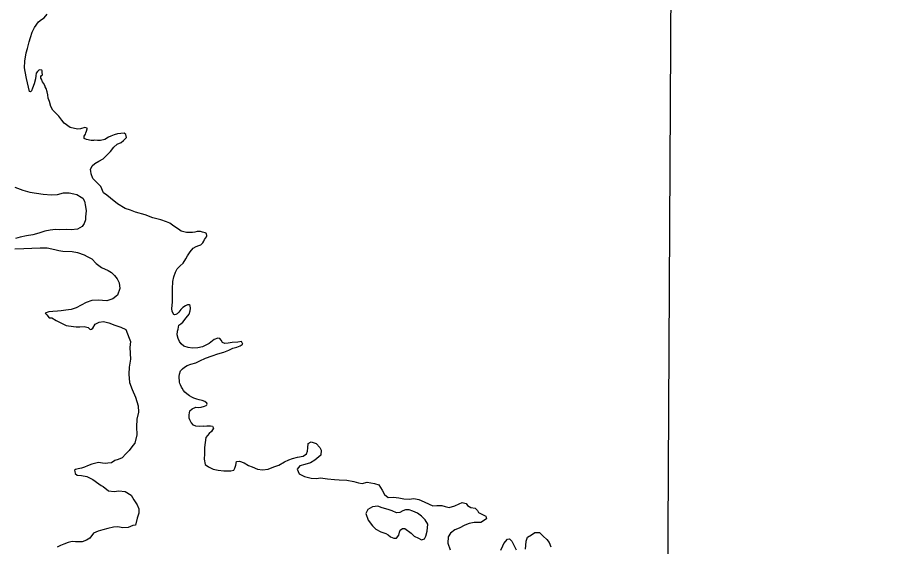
# Model space of a CAD drawing. Extents: x -83719 to 153526, y -11835 to 11446.
# Drawn here: x -3357.6 to -3198.2, y -2617.7 to -2522 of the extents above; entities that cross this region are included whole.
import ezdxf

# ---------------------------------------------------------------- set-up
doc = ezdxf.new("R2010")
doc.units = 0
doc.layers.add('Level 2', color=7, linetype='Continuous')
doc.layers.add('Level 9', color=7, linetype='Continuous')

msp = doc.modelspace()

# ---------------------------------------------------------------- linework, layer by layer
at = {"layer": 'Level 2'}
msp.add_lwpolyline([(-3239.61, -2799.15), (-3239.8, -2779.1), (-3240.47, -2692.05), (-3239.99, -2603.95), (-3239.49, -2515.6), (-3239.82, -2434.49), (-3198.24, -2433.9), (-3199.17, -2396.75)], dxfattribs=at)
at = {"layer": 'Level 9'}
for points in [[(-3353.33, -2533.12), (-3353.43, -2532.95), (-3353.42, -2532.65), (-3353.32, -2532.51), (-3353.16, -2532.35), (-3353.19, -2531.95), (-3353.22, -2531.65), (-3353.29, -2531.51), (-3353.72, -2531.48), (-3354.05, -2531.78), (-3354.26, -2532.04), (-3354.36, -2532.54), (-3354.39, -2533.08), (-3354.66, -2533.98), (-3354.97, -2534.75), (-3355.13, -2535.25), (-3355.33, -2535.41), (-3355.47, -2535.38), (-3356.03, -2533), (-3356.29, -2531.77), (-3356.42, -2531.1), (-3356.35, -2529.86), (-3356.11, -2528.39), (-3355.87, -2527.62), (-3355.57, -2526.39), (-3355.33, -2525.59), (-3354.99, -2524.65), (-3354.56, -2523.82), (-3353.89, -2522.75), (-3353.35, -2522.36), (-3352.85, -2522.06), (-3352.28, -2521.39)], [(-3329.12, -2568.08), (-3328.81, -2567.48), (-3328.28, -2566.91), (-3327.71, -2566.45), (-3327.21, -2565.65), (-3326.94, -2565.08), (-3326.47, -2564.35), (-3325.9, -2563.72), (-3325.36, -2563.42), (-3324.9, -2563.22), (-3324.5, -2563.09), (-3324.16, -2562.76), (-3323.96, -2562.46), (-3323.83, -2562.16), (-3323.49, -2561.69), (-3323.46, -2561.49), (-3323.52, -2561.09), (-3323.72, -2560.95), (-3324.19, -2560.85), (-3324.59, -2560.72), (-3325.15, -2560.71), (-3325.59, -2560.81), (-3326.02, -2560.88), (-3326.59, -2560.91), (-3327.12, -2560.87), (-3327.59, -2560.77), (-3328.09, -2560.63), (-3328.55, -2560.3), (-3329.02, -2559.96), (-3329.62, -2559.56), (-3330.15, -2559.22), (-3330.72, -2558.95), (-3331.75, -2558.61), (-3333.21, -2558.2), (-3334.58, -2557.7), (-3336.34, -2557.19), (-3337.21, -2556.85), (-3338.17, -2556.54), (-3339.61, -2555.67), (-3340.84, -2554.69), (-3341.5, -2554.12), (-3342.13, -2553.72), (-3342.59, -2552.58), (-3343.29, -2551.84), (-3344.02, -2551.1), (-3344.35, -2550.27), (-3344.42, -2549.8), (-3344.45, -2549.46), (-3344.18, -2548.83), (-3343.68, -2548.37), (-3342.94, -2547.97), (-3342.18, -2547.57), (-3341.54, -2546.97), (-3340.84, -2546.24), (-3340.23, -2545.47), (-3339.67, -2544.91), (-3338.93, -2544.58), (-3338.5, -2544.21), (-3337.96, -2543.71), (-3338.09, -2543.18), (-3338.39, -2542.94), (-3338.96, -2542.97), (-3339.59, -2543.04), (-3340.16, -2543.2), (-3340.76, -2543.43), (-3341.23, -2543.66), (-3341.86, -2544.03), (-3342.66, -2544.26), (-3343.2, -2544.22), (-3343.73, -2544.19), (-3343.9, -2544.22), (-3344.33, -2544.25), (-3345.2, -2544.05), (-3345.6, -2543.88), (-3345.6, -2543.48), (-3345.49, -2543.28), (-3345.39, -2543.11), (-3345.29, -2542.88), (-3345.19, -2542.54), (-3345.09, -2542.14), (-3345.09, -2542.01), (-3345.49, -2541.87), (-3346.26, -2542.1), (-3346.82, -2542.17), (-3348.16, -2541.86), (-3349.22, -2541.09), (-3349.65, -2540.55), (-3350.18, -2539.81), (-3350.78, -2539.21), (-3351.25, -2538.74), (-3351.61, -2538.07), (-3351.87, -2537.2), (-3352.1, -2536.56), (-3352.17, -2536), (-3352.3, -2535.46), (-3352.5, -2534.86), (-3352.63, -2534.52), (-3352.66, -2534.39), (-3352.96, -2533.89), (-3353.13, -2533.65), (-3353.33, -2533.12)], [(-3358.17, -2552.68), (-3356.7, -2553.22), (-3355.43, -2553.56), (-3353, -2553.94), (-3351.54, -2554.08), (-3350.4, -2554.02), (-3349.33, -2553.72), (-3348.33, -2553.69), (-3347.47, -2553.86), (-3346.93, -2554.03), (-3346.14, -2554.47), (-3345.87, -2554.67), (-3345.54, -2555.24), (-3345.34, -2556.18), (-3345.24, -2556.95), (-3345.35, -2558.02), (-3345.35, -2558.62), (-3345.62, -2559.25), (-3345.96, -2559.78), (-3346.79, -2560.28), (-3347.96, -2560.38), (-3348.76, -2560.31), (-3349.99, -2560.37), (-3350.79, -2560.36), (-3351.76, -2560.46), (-3352.73, -2560.62), (-3353.79, -2560.99), (-3354.9, -2561.28), (-3356.03, -2561.51), (-3357.2, -2561.7), (-3358, -2561.94)], [(-3358.17, -2563.84), (-3356.54, -2563.78), (-3355.07, -2563.69), (-3353.57, -2563.63), (-3352.3, -2563.67), (-3350.9, -2563.94), (-3350.17, -2564.14), (-3349.44, -2564.25), (-3347.77, -2564.29), (-3346.84, -2564.49), (-3345.61, -2564.93), (-3345.07, -2565.2), (-3344.24, -2565.64), (-3343.41, -2566.48), (-3342.45, -2567.19), (-3341.28, -2567.76), (-3340.65, -2568.13), (-3340.15, -2568.67), (-3339.62, -2569.27), (-3339.26, -2569.97), (-3339.13, -2571.01), (-3339.6, -2572.21), (-3340.4, -2572.88), (-3341.5, -2573.24), (-3343.1, -2573.1), (-3344.2, -2573.19), (-3345.24, -2573.56), (-3346.17, -2574.02), (-3347.04, -2574.48), (-3347.94, -2574.78), (-3348.91, -2574.94)], [(-3324.11, -2595.89), (-3324.78, -2595.97), (-3325.42, -2595.93), (-3325.85, -2595.73), (-3326.28, -2595.23), (-3326.48, -2594.79), (-3326.61, -2594.46), (-3326.64, -2593.86), (-3326.51, -2593.12), (-3326.07, -2592.76), (-3325.4, -2592.49), (-3324.94, -2592.53), (-3324.44, -2592.46), (-3323.87, -2592.3), (-3323.54, -2592.17), (-3323.44, -2592.07), (-3323.37, -2591.93), (-3323.43, -2591.73), (-3323.77, -2591.46), (-3324.27, -2591.26), (-3324.83, -2591.16), (-3325.23, -2591.06), (-3325.76, -2590.85), (-3326.16, -2590.65), (-3326.56, -2590.45), (-3327.03, -2590.08), (-3327.39, -2589.78), (-3327.63, -2589.48), (-3327.89, -2589.07), (-3328.02, -2588.87), (-3328.22, -2588.44), (-3328.32, -2588.17), (-3328.39, -2587.93), (-3328.42, -2586.9), (-3328.35, -2586.53), (-3328.18, -2585.93), (-3327.85, -2585.53), (-3327.48, -2585.23), (-3326.98, -2584.93), (-3326.31, -2584.67), (-3325.41, -2584.47), (-3324.71, -2584.11), (-3323.7, -2583.61), (-3322.47, -2583.18), (-3321.43, -2582.82), (-3320.37, -2582.52), (-3319.43, -2582.19), (-3318.73, -2581.83), (-3318.03, -2581.6), (-3317.43, -2581.4), (-3317.06, -2581.13), (-3316.93, -2581.07), (-3317.16, -2580.6), (-3317.83, -2580.7), (-3318.83, -2580.79), (-3319.59, -2580.92), (-3320.19, -2580.95), (-3320.63, -2580.75), (-3320.86, -2580.38), (-3321.09, -2580.08), (-3321.46, -2580.01), (-3322.12, -2580.21), (-3323.03, -2580.94), (-3324.2, -2581.54), (-3325.03, -2581.73), (-3326, -2581.8), (-3326.8, -2581.69), (-3327.56, -2581.46), (-3328.06, -2581.05), (-3328.39, -2580.58), (-3328.59, -2580.08), (-3328.82, -2579.41), (-3328.72, -2578.74), (-3328.62, -2578.38), (-3328.48, -2577.67), (-3328.12, -2577.41), (-3327.78, -2577.08), (-3327.18, -2576.31), (-3326.64, -2575.68), (-3326.44, -2575.08), (-3326.41, -2574.61), (-3326.44, -2574.11), (-3326.64, -2573.97), (-3326.9, -2573.94), (-3327.3, -2574.14), (-3327.77, -2574.47), (-3328.11, -2574.84), (-3328.47, -2575.27), (-3328.81, -2575.57), (-3329.01, -2575.7), (-3329.28, -2575.77), (-3329.38, -2575.7), (-3329.64, -2575.3), (-3329.67, -2575.1), (-3329.77, -2574.66), (-3329.63, -2573.43), (-3329.66, -2572.19), (-3329.63, -2571.05), (-3329.59, -2569.72), (-3329.42, -2568.91), (-3329.12, -2568.08)], [(-3348.91, -2574.94), (-3349.75, -2575.07), (-3350.41, -2575.14), (-3351.25, -2575.2), (-3352.01, -2575.23), (-3352.65, -2575.46), (-3352.35, -2575.8), (-3351.92, -2576.3), (-3351.48, -2576.33), (-3350.65, -2576.77), (-3349.69, -2577.28), (-3348.85, -2577.68), (-3348.46, -2577.75), (-3347.06, -2577.96), (-3346.39, -2577.93), (-3345.62, -2577.86), (-3344.89, -2578.07), (-3344.52, -2578.44), (-3344.26, -2578.37), (-3344.06, -2578.21), (-3343.59, -2577.44), (-3342.92, -2577.11), (-3342.12, -2577.01), (-3341.12, -2577.25), (-3340.05, -2577.62), (-3338.99, -2578.03), (-3338.09, -2578.4), (-3337.46, -2580.01), (-3337.26, -2580.58), (-3337.33, -2581.68), (-3337.24, -2583.78), (-3337.45, -2585.22), (-3337.55, -2586.52), (-3337.42, -2588.03), (-3336.96, -2589.3), (-3336.3, -2590.64), (-3335.84, -2592.21), (-3335.81, -2593.41), (-3336.08, -2594.65), (-3336.15, -2596.02), (-3336.06, -2597.46), (-3336.43, -2598.99), (-3336.8, -2599.39), (-3337.47, -2600.29), (-3338.1, -2600.89), (-3338.71, -2601.62), (-3339.48, -2601.95), (-3340.08, -2602.15), (-3340.64, -2602.52), (-3341.34, -2602.61), (-3341.81, -2602.64), (-3342.31, -2602.58), (-3343.01, -2602.51), (-3343.75, -2602.64), (-3344.25, -2602.8), (-3344.98, -2603.1), (-3345.55, -2603.36), (-3346.08, -2603.49), (-3346.72, -2603.66), (-3347.18, -2603.76), (-3347.38, -2603.89), (-3347.32, -2604.12), (-3347.22, -2604.49), (-3346.89, -2604.76), (-3346.09, -2604.86), (-3345.12, -2605.04), (-3344.06, -2605.58), (-3342.96, -2606.32), (-3342.53, -2606.62), (-3342.16, -2606.85), (-3341.2, -2607.63), (-3340.16, -2607.73), (-3339.36, -2607.64), (-3338.2, -2607.74), (-3337.13, -2608.41), (-3336.6, -2609.25), (-3336, -2610.12), (-3335.74, -2610.89), (-3335.71, -2611.66), (-3336.05, -2612.53), (-3336.32, -2613.83), (-3336.78, -2613.86), (-3337.65, -2614.26), (-3338.59, -2614.32), (-3339.52, -2614.12), (-3340.32, -2614.18), (-3341.32, -2614.44), (-3342.26, -2614.67), (-3343.06, -2614.9), (-3343.93, -2615.27), (-3344.6, -2616.2), (-3345.2, -2616.53), (-3345.96, -2616.86), (-3347.16, -2616.82), (-3347.76, -2616.75), (-3348.5, -2616.95), (-3349.3, -2617.25), (-3349.87, -2617.51), (-3350.5, -2617.78)], [(-3324.11, -2595.89), (-3323.45, -2595.88), (-3322.78, -2595.83), (-3322.38, -2595.93), (-3322.24, -2596.29), (-3322.56, -2596.87), (-3322.99, -2597.24), (-3323.61, -2597.99), (-3323.76, -2598.86), (-3323.84, -2599.79), (-3323.86, -2600.89), (-3323.94, -2601.86), (-3323.72, -2602.83), (-3323.12, -2603.29), (-3322.31, -2603.67), (-3321.38, -2603.86), (-3320.37, -2604.01), (-3319.08, -2604.02), (-3318.58, -2603.85), (-3318.35, -2603.54), (-3318.29, -2603.31), (-3318.2, -2602.94), (-3318.07, -2602.3), (-3317.51, -2602.26), (-3316.7, -2602.55), (-3315.9, -2603), (-3315.23, -2603.26), (-3314.29, -2603.67), (-3313.39, -2603.79), (-3312.32, -2603.68), (-3311.33, -2603.29), (-3310.4, -2602.94), (-3309.41, -2602.39), (-3308.59, -2602.01), (-3307.96, -2601.77), (-3307.03, -2601.52), (-3306.04, -2601.33), (-3305.41, -2600.89), (-3305.22, -2600.42), (-3305.16, -2599.85), (-3305.14, -2599.05), (-3304.55, -2598.77), (-3303.68, -2599.02), (-3303, -2599.78), (-3302.79, -2600.24), (-3302.84, -2601.18), (-3303.89, -2602.07), (-3304.72, -2602.55), (-3305.71, -2602.86), (-3306.6, -2603.11), (-3307.13, -2603.72), (-3306.75, -2604.52), (-3305.77, -2605.04), (-3304.57, -2605.32), (-3303.6, -2605.37), (-3302.87, -2605.29), (-3301.6, -2605.43), (-3300.37, -2605.55), (-3299.5, -2605.6), (-3298.1, -2605.71), (-3296.83, -2605.92), (-3296.03, -2606.14), (-3295.36, -2606.27), (-3294.43, -2606.05), (-3293.1, -2606.3), (-3292.36, -2606.55), (-3291.71, -2607.47), (-3291.33, -2608.3), (-3290.66, -2608.79), (-3289.69, -2608.78), (-3288.72, -2608.86), (-3287.82, -2609.05), (-3286.85, -2609.1), (-3286.02, -2609.02), (-3285.09, -2609.17), (-3284.12, -2609.62), (-3283.21, -2610.01), (-3282.57, -2610.3), (-3281.84, -2610.25), (-3280.94, -2610.27), (-3280.37, -2610.46), (-3279.6, -2610.61), (-3278.58, -2610.33), (-3277.82, -2609.98), (-3277.29, -2609.71), (-3276.58, -2609.93), (-3276.31, -2610.26), (-3275.71, -2610.62), (-3274.91, -2610.74), (-3274.5, -2611.16), (-3274.33, -2611.56), (-3273.62, -2611.92), (-3272.98, -2612.21), (-3272.87, -2612.67), (-3273.89, -2613.36), (-3275.09, -2613.31), (-3275.99, -2613.53), (-3276.78, -2613.84), (-3277.84, -2614.36), (-3278.63, -2614.67), (-3279.39, -2615.29)], [(-3286.48, -2615.24), (-3285.97, -2615.8), (-3285.17, -2616.15), (-3284.6, -2616.47), (-3284.1, -2616.3), (-3283.84, -2615.79), (-3283.59, -2614.92), (-3283.51, -2613.65), (-3283.99, -2612.86), (-3284.64, -2612.17), (-3285.35, -2611.64), (-3286.19, -2611.26), (-3286.85, -2611.03), (-3287.49, -2611.05), (-3288.02, -2611.22), (-3288.54, -2611.53), (-3289.14, -2611.57), (-3289.91, -2611.25), (-3290.65, -2611), (-3291.72, -2610.68), (-3292.49, -2610.39), (-3293.49, -2610.51), (-3294.31, -2610.99), (-3294.67, -2611.73), (-3294.25, -2612.89), (-3293.5, -2613.95), (-3292.89, -2614.54), (-3291.95, -2615.03), (-3291.08, -2615.35), (-3290.67, -2615.57), (-3290.2, -2615.93), (-3289.6, -2616.16), (-3289.13, -2616.15), (-3288.74, -2615.61), (-3288.62, -2615.07), (-3288.46, -2614.73), (-3288.06, -2614.43), (-3287.66, -2614.42)], [(-3287.66, -2614.42), (-3286.48, -2615.24)], [(-3279.39, -2615.29), (-3279.78, -2615.93), (-3279.89, -2617.06), (-3279.44, -2618.29)], [(-3265.85, -2618.17), (-3265.76, -2617.53), (-3265.71, -2616.7), (-3265.46, -2616.02), (-3264.77, -2615.58), (-3264.14, -2615.13), (-3263.28, -2615.12), (-3262.66, -2615.84), (-3261.99, -2616.4), (-3261.55, -2616.93), (-3261.27, -2617.72)], [(-3270.28, -2618.34), (-3269.93, -2617.57), (-3269.73, -2617.13), (-3269.05, -2616.35), (-3268.72, -2616.31), (-3268.31, -2616.7), (-3267.93, -2617.43), (-3267.52, -2618.29)]]:
    msp.add_lwpolyline(points, dxfattribs=at)

doc.saveas('drawing.dxf')
